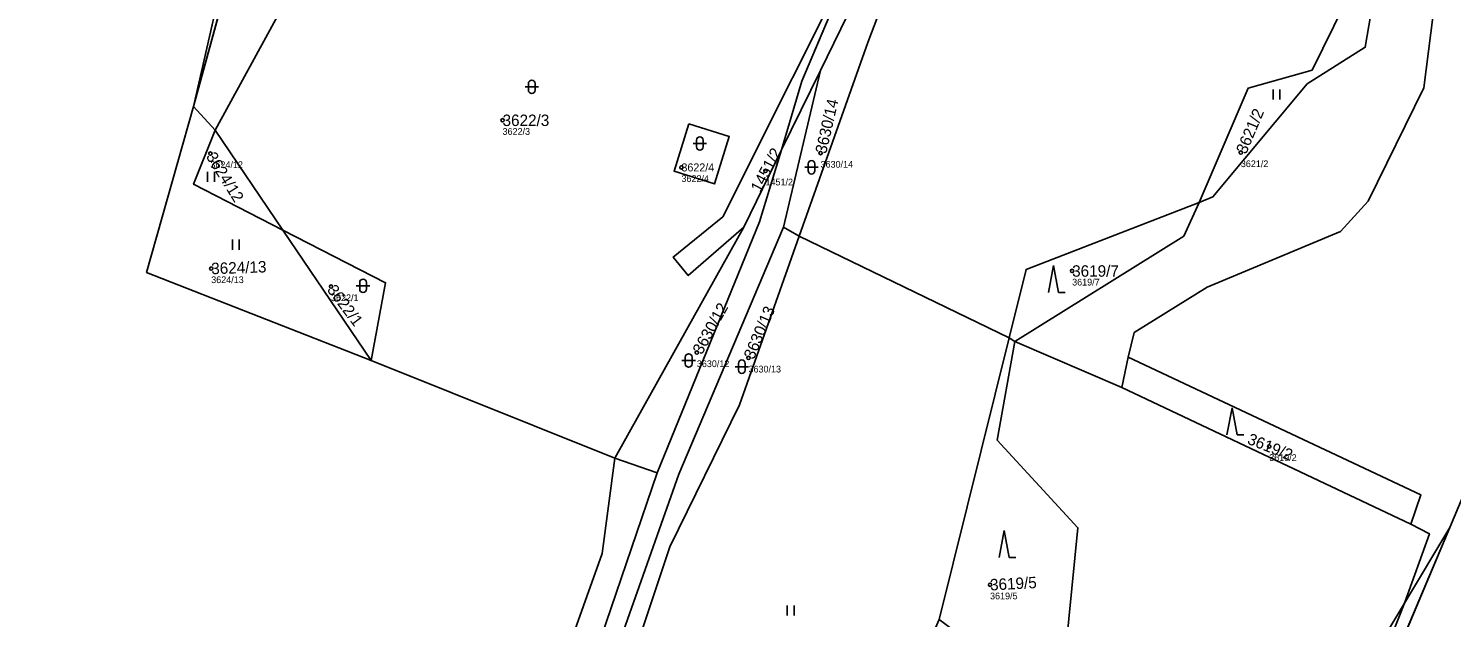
# Model space of a CAD drawing. Extents: x -761174 to -757114, y -1063806 to -1059397.
# Drawn here: x -759496 to -759284.3, y -1061359.9 to -1061272.3 of the extents above; entities that cross this region are included whole.
import ezdxf

# ---------------------------------------------------------------- set-up
doc = ezdxf.new("R2010")
doc.units = 0
for name, color, linetype in [('Definiční body', 7, 'Continuous'), ('Hranice parcel', 7, 'Continuous'), ('Parcelní čísla', 7, 'Continuous'), ('Polygon parcely', 7, 'Continuous'), ('Značky kultur', 7, 'Continuous')]:
    doc.layers.add(name, color=color, linetype=linetype)

msp = doc.modelspace()

# ---------------------------------------------------------------- linework, layer by layer
at = {"layer": 'Definiční body'}
for centre in [(-759425.48, -1061285.97), (-759468.93, -1061290.91), (-759378.18, -1061290.85), (-759315.67, -1061290.77), (-759398.87, -1061292.98), (-759386.37, -1061293.49), (-759468.81, -1061308.01), (-759340.76, -1061308.37), (-759450.99, -1061310.69), (-759396.58, -1061320.5), (-759388.9, -1061321.3), (-759311.45, -1061334.45), (-759352.97, -1061355.02)]:
    msp.add_circle(centre, 0.25, dxfattribs=at)
at = {"layer": 'Hranice parcel'}
for p, q in [((-759471.46, -1061283.91), (-759457.56, -1061233.42)), ((-759372.04, -1061259.06), (-759380.97, -1061280.15)), ((-759458.37, -1061269.38), (-759468.22, -1061287.44)), ((-759383.98, -1061290.38), (-759378.21, -1061278.55)), ((-759380.97, -1061280.15), (-759383.98, -1061290.38)), ((-759383.69, -1061301.84), (-759378.21, -1061278.55)), ((-759471.46, -1061283.91), (-759468.22, -1061287.44)), ((-759468.22, -1061287.44), (-759471.43, -1061295.47)), ((-759468.22, -1061287.44), (-759458.15, -1061302.29)), ((-759389.6, -1061301.88), (-759383.98, -1061290.38)), ((-759471.43, -1061295.47), (-759458.15, -1061302.29)), ((-759458.15, -1061302.29), (-759445.01, -1061321.67)), ((-759442.88, -1061310.13), (-759458.15, -1061302.29)), ((-759408.78, -1061336.2), (-759389.6, -1061301.88)), ((-759381.34, -1061303.21), (-759383.69, -1061301.84)), ((-759350.15, -1061318.33), (-759381.34, -1061303.21)), ((-759445.01, -1061321.67), (-759442.88, -1061310.13)), ((-759350.15, -1061318.33), (-759360.56, -1061360.19)), ((-759349.26, -1061318.83), (-759350.15, -1061318.33)), ((-759333.39, -1061325.69), (-759349.26, -1061318.83)), ((-759445.01, -1061321.67), (-759408.78, -1061336.2)), ((-759332.43, -1061321.19), (-759333.39, -1061325.69)), ((-759333.39, -1061325.69), (-759290.38, -1061346.01)), ((-759402.48, -1061338.37), (-759408.78, -1061336.2)), ((-759284.58, -1061346.5), (-759302.56, -1061389.09)), ((-759291.34, -1061357.74), (-759284.58, -1061346.5)), ((-759296.8, -1061371.55), (-759291.34, -1061357.74))]:
    msp.add_line(p, q, dxfattribs=at)
for points in [[(-759209.75, -1061116.85), (-759217.17, -1061124.05), (-759226.81, -1061147.48), (-759241.79, -1061162.4), (-759279.16, -1061218.73), (-759275.45, -1061228.05), (-759275.52, -1061239.74), (-759284.57, -1061250.74), (-759288.46, -1061281.15), (-759296.73, -1061297.98), (-759300.87, -1061302.51), (-759320.67, -1061310.79), (-759331.54, -1061317.52), (-759332.43, -1061321.19)], [(-759284.58, -1061346.5), (-759257.04, -1061280.8), (-759212.51, -1061174.59), (-759211.65, -1061172.53)], [(-759342.7, -1061200.89), (-759356.46, -1061235.77), (-759371.15, -1061274.4), (-759381.34, -1061303.21)], [(-759378.21, -1061278.55), (-759369.18, -1061260.04), (-759358.31, -1061234.13), (-759351.97, -1061218.58), (-759342.7, -1061200.89)], [(-759457.56, -1061233.42), (-759459.86, -1061233.15), (-759471.46, -1061283.91)], [(-759293.86, -1061255.73), (-759297.17, -1061275.11), (-759305.8, -1061280.57), (-759319.82, -1061297.37), (-759321.87, -1061298.17)], [(-759293.86, -1061255.73), (-759305.08, -1061278.53), (-759314.59, -1061281.18), (-759321.87, -1061298.17)], [(-759372.04, -1061259.06), (-759392.72, -1061300.31), (-759400.09, -1061306.31), (-759397.86, -1061309.05), (-759389.6, -1061301.88)], [(-759445.01, -1061321.67), (-759478.42, -1061308.62), (-759471.46, -1061283.91)], [(-759397.75, -1061286.49), (-759391.75, -1061288.37), (-759393.96, -1061295.43), (-759399.96, -1061293.55), (-759397.75, -1061286.49)], [(-759383.98, -1061290.38), (-759387.24, -1061301.04), (-759402.48, -1061338.37)], [(-759321.87, -1061298.17), (-759347.62, -1061308.14), (-759350.15, -1061318.33)], [(-759349.26, -1061318.83), (-759324.17, -1061303.18), (-759321.87, -1061298.17)], [(-759445.84, -1061432.25), (-759435.75, -1061406.03), (-759421.72, -1061390.48), (-759411.58, -1061373.51), (-759399.25, -1061338.58), (-759383.69, -1061301.84)], [(-759381.34, -1061303.21), (-759390.22, -1061328.29), (-759400.62, -1061349.39), (-759407, -1061368.56), (-759413.55, -1061378.4), (-759418, -1061387.25), (-759428.05, -1061400.36)], [(-759342.6, -1061373.6), (-759339.91, -1061346.53), (-759351.9, -1061333.5), (-759349.26, -1061318.83)], [(-759290.38, -1061346.01), (-759288.92, -1061341.64), (-759332.43, -1061321.19)], [(-759462.62, -1061464.56), (-759458.04, -1061439.01), (-759442.6, -1061401.2), (-759428.68, -1061384.91), (-759420.37, -1061374.84), (-759416.23, -1061365.91), (-759410.65, -1061350.35), (-759408.78, -1061336.2)], [(-759402.48, -1061338.37), (-759413.95, -1061371.98), (-759424.47, -1061389.05), (-759438.69, -1061404.88), (-759449.68, -1061432.57), (-759455.38, -1061462.29)], [(-759290.38, -1061346.01), (-759287.62, -1061347.44), (-759291.34, -1061357.74)], [(-759291.34, -1061357.74), (-759296.8, -1061366.82), (-759307.84, -1061386.94)]]:
    msp.add_lwpolyline(points, dxfattribs=at)
at = {"layer": 'Polygon parcely'}
for points in [[(-759284.57, -1061250.74), (-759288.46, -1061281.15), (-759296.73, -1061297.98), (-759300.87, -1061302.51), (-759320.67, -1061310.79), (-759331.54, -1061317.52), (-759332.43, -1061321.19), (-759288.92, -1061341.64), (-759290.38, -1061346.01), (-759287.62, -1061347.44), (-759291.34, -1061357.74), (-759284.58, -1061346.5), (-759257.04, -1061280.8), (-759212.51, -1061174.59)], [(-759576.24, -1061532.61), (-759561.27, -1061500.7), (-759554.52, -1061493.78), (-759539.53, -1061489.2), (-759535.82, -1061488.07), (-759462.62, -1061464.56), (-759458.04, -1061439.01), (-759442.6, -1061401.2), (-759428.68, -1061384.91), (-759420.37, -1061374.84), (-759416.23, -1061365.91), (-759410.65, -1061350.35), (-759408.78, -1061336.2), (-759445.01, -1061321.67), (-759478.42, -1061308.62), (-759471.46, -1061283.91), (-759459.86, -1061233.15)], [(-759356.46, -1061235.77), (-759371.15, -1061274.4), (-759381.34, -1061303.21), (-759350.15, -1061318.33), (-759347.62, -1061308.14), (-759321.87, -1061298.17), (-759314.59, -1061281.18), (-759305.08, -1061278.53), (-759293.86, -1061255.73)], [(-759293.86, -1061255.73), (-759297.17, -1061275.11), (-759305.8, -1061280.57), (-759319.82, -1061297.37), (-759321.87, -1061298.17), (-759324.17, -1061303.18), (-759349.26, -1061318.83), (-759333.39, -1061325.69), (-759332.43, -1061321.19), (-759331.54, -1061317.52), (-759320.67, -1061310.79), (-759300.87, -1061302.51), (-759296.73, -1061297.98), (-759288.46, -1061281.15), (-759284.57, -1061250.74)], [(-759372.04, -1061259.06), (-759380.97, -1061280.15), (-759383.98, -1061290.38), (-759378.21, -1061278.55), (-759369.18, -1061260.04)], [(-759466.66, -1061524.59), (-759460.39, -1061499.61), (-759454.66, -1061472.83), (-759446.79, -1061434.71), (-759445.84, -1061432.25), (-759435.75, -1061406.03), (-759421.72, -1061390.48), (-759411.58, -1061373.51), (-759399.25, -1061338.58), (-759383.69, -1061301.84), (-759378.21, -1061278.55), (-759383.98, -1061290.38), (-759387.24, -1061301.04), (-759402.48, -1061338.37), (-759413.95, -1061371.98), (-759424.47, -1061389.05), (-759438.69, -1061404.88), (-759449.68, -1061432.57), (-759455.38, -1061462.29), (-759460.4, -1061489.1), (-759474.6, -1061543.31)], [(-759257.04, -1061280.8), (-759284.58, -1061346.5), (-759302.56, -1061389.09), (-759332.01, -1061474.68), (-759332.08, -1061478.88), (-759327.42, -1061487.31), (-759323.63, -1061488.97), (-759313.62, -1061493.19), (-759312.42, -1061493.69), (-759311.06, -1061494.01), (-759296.02, -1061490.93), (-759284.09, -1061481.58)]]:
    msp.add_lwpolyline(points, dxfattribs=at)
for points in [[(-759342.7, -1061200.89), (-759351.97, -1061218.58), (-759358.31, -1061234.13), (-759369.18, -1061260.04), (-759378.21, -1061278.55), (-759383.69, -1061301.84), (-759381.34, -1061303.21), (-759371.15, -1061274.4), (-759356.46, -1061235.77)], [(-759471.46, -1061283.91), (-759457.56, -1061233.42), (-759459.86, -1061233.15)], [(-759468.22, -1061287.44), (-759458.37, -1061269.38), (-759455.5, -1061264.13), (-759445.71, -1061260.8), (-759433.15, -1061240.44), (-759457.56, -1061233.42), (-759471.46, -1061283.91)], [(-759458.37, -1061269.38), (-759468.22, -1061287.44), (-759458.15, -1061302.29), (-759442.88, -1061310.13), (-759445.01, -1061321.67), (-759408.78, -1061336.2), (-759389.6, -1061301.88), (-759397.86, -1061309.05), (-759400.09, -1061306.31), (-759392.72, -1061300.31), (-759372.04, -1061259.06), (-759428.1, -1061241.98), (-759428.16, -1061242.23), (-759432.67, -1061262.85)], [(-759293.86, -1061255.73), (-759305.08, -1061278.53), (-759314.59, -1061281.18), (-759321.87, -1061298.17), (-759319.82, -1061297.37), (-759305.8, -1061280.57), (-759297.17, -1061275.11)], [(-759389.6, -1061301.88), (-759383.98, -1061290.38), (-759380.97, -1061280.15), (-759372.04, -1061259.06), (-759392.72, -1061300.31), (-759400.09, -1061306.31), (-759397.86, -1061309.05)], [(-759445.01, -1061321.67), (-759458.15, -1061302.29), (-759471.43, -1061295.47), (-759468.22, -1061287.44), (-759471.46, -1061283.91), (-759478.42, -1061308.62)], [(-759397.75, -1061286.49), (-759391.75, -1061288.37), (-759393.96, -1061295.43), (-759399.96, -1061293.55)], [(-759397.75, -1061286.49), (-759399.96, -1061293.55), (-759393.96, -1061295.43), (-759391.75, -1061288.37)], [(-759458.15, -1061302.29), (-759468.22, -1061287.44), (-759471.43, -1061295.47)], [(-759383.98, -1061290.38), (-759389.6, -1061301.88), (-759408.78, -1061336.2), (-759402.48, -1061338.37), (-759387.24, -1061301.04)], [(-759321.87, -1061298.17), (-759347.62, -1061308.14), (-759350.15, -1061318.33), (-759349.26, -1061318.83), (-759324.17, -1061303.18)], [(-759442.88, -1061310.13), (-759458.15, -1061302.29), (-759445.01, -1061321.67)], [(-759428.05, -1061400.36), (-759418, -1061387.25), (-759413.55, -1061378.4), (-759407, -1061368.56), (-759400.62, -1061349.39), (-759390.22, -1061328.29), (-759381.34, -1061303.21), (-759383.69, -1061301.84), (-759399.25, -1061338.58), (-759411.58, -1061373.51), (-759421.72, -1061390.48), (-759435.75, -1061406.03), (-759445.84, -1061432.25), (-759438.47, -1061429.37), (-759433.19, -1061412.65)], [(-759392.1, -1061395.7), (-759375.29, -1061393.77), (-759360.56, -1061360.19), (-759350.15, -1061318.33), (-759381.34, -1061303.21), (-759390.22, -1061328.29), (-759400.62, -1061349.39), (-759407, -1061368.56), (-759413.55, -1061378.4), (-759418, -1061387.25), (-759428.05, -1061400.36), (-759409.27, -1061410.84)], [(-759349.26, -1061318.83), (-759350.15, -1061318.33), (-759360.56, -1061360.19), (-759342.6, -1061373.6), (-759339.91, -1061346.53), (-759351.9, -1061333.5)], [(-759349.26, -1061318.83), (-759351.9, -1061333.5), (-759339.91, -1061346.53), (-759342.6, -1061373.6), (-759332.78, -1061377.97), (-759337.33, -1061389.01), (-759347.11, -1061425.51), (-759357.7, -1061460.81), (-759345.68, -1061474.19), (-759329.37, -1061442.7), (-759318.15, -1061413.64), (-759307.84, -1061386.94), (-759296.8, -1061366.82), (-759291.34, -1061357.74), (-759287.62, -1061347.44), (-759290.38, -1061346.01), (-759333.39, -1061325.69)], [(-759290.38, -1061346.01), (-759288.92, -1061341.64), (-759332.43, -1061321.19), (-759333.39, -1061325.69)], [(-759408.78, -1061336.2), (-759410.65, -1061350.35), (-759416.23, -1061365.91), (-759420.37, -1061374.84), (-759428.68, -1061384.91), (-759442.6, -1061401.2), (-759458.04, -1061439.01), (-759462.62, -1061464.56), (-759455.38, -1061462.29), (-759449.68, -1061432.57), (-759438.69, -1061404.88), (-759424.47, -1061389.05), (-759413.95, -1061371.98), (-759402.48, -1061338.37)], [(-759284.58, -1061346.5), (-759291.34, -1061357.74), (-759296.8, -1061371.55), (-759302.56, -1061389.09)], [(-759296.8, -1061366.82), (-759307.84, -1061386.94), (-759296.8, -1061371.55), (-759291.34, -1061357.74)]]:
    msp.add_lwpolyline(points, close=True, dxfattribs=at)
at = {"layer": 'Značky kultur'}
for p, q in [((-759422.14, -1061281), (-759420.14, -1061281)), ((-759421.64, -1061280.5), (-759421.64, -1061281.5)), ((-759420.64, -1061281.5), (-759420.64, -1061280.5)), ((-759310.87, -1061282.9), (-759310.87, -1061281.4)), ((-759309.87, -1061282.9), (-759309.87, -1061281.4)), ((-759397.13, -1061289.42), (-759395.13, -1061289.42)), ((-759396.63, -1061288.92), (-759396.63, -1061289.92)), ((-759395.63, -1061289.92), (-759395.63, -1061288.92)), ((-759380.53, -1061292.96), (-759378.53, -1061292.96)), ((-759380.03, -1061292.46), (-759380.03, -1061293.46)), ((-759379.03, -1061293.46), (-759379.03, -1061292.46)), ((-759469.34, -1061295.13), (-759469.34, -1061293.63)), ((-759468.34, -1061295.13), (-759468.34, -1061293.63)), ((-759465.64, -1061305.21), (-759465.64, -1061303.71)), ((-759464.64, -1061305.21), (-759464.64, -1061303.71)), ((-759343.55, -1061307.57), (-759344.3, -1061311.57)), ((-759342.8, -1061311.57), (-759343.55, -1061307.57)), ((-759447.23, -1061310.58), (-759445.23, -1061310.58)), ((-759446.73, -1061310.08), (-759446.73, -1061311.08)), ((-759445.73, -1061311.08), (-759445.73, -1061310.08)), ((-759342.8, -1061311.57), (-759341.8, -1061311.57)), ((-759398.8, -1061321.68), (-759396.8, -1061321.68)), ((-759398.3, -1061321.18), (-759398.3, -1061322.18)), ((-759397.3, -1061322.18), (-759397.3, -1061321.18)), ((-759390.88, -1061322.6), (-759388.88, -1061322.6)), ((-759390.38, -1061322.1), (-759390.38, -1061323.1)), ((-759389.38, -1061323.1), (-759389.38, -1061322.1)), ((-759316.98, -1061328.72), (-759317.73, -1061332.72)), ((-759316.23, -1061332.72), (-759316.98, -1061328.72)), ((-759316.23, -1061332.72), (-759315.23, -1061332.72)), ((-759350.88, -1061346.94), (-759351.63, -1061350.94)), ((-759350.13, -1061350.94), (-759350.88, -1061346.94)), ((-759350.13, -1061350.94), (-759349.13, -1061350.94)), ((-759383.13, -1061359.58), (-759383.13, -1061358.08)), ((-759382.13, -1061359.58), (-759382.13, -1061358.08))]:
    msp.add_line(p, q, dxfattribs=at)
for centre, start, end in [((-759421.14, -1061280.5), 0, 180), ((-759421.14, -1061281.5), 180, 359.9879), ((-759396.13, -1061288.92), 0, 180), ((-759396.13, -1061289.92), 180, 359.9879), ((-759379.53, -1061292.46), 0, 180), ((-759379.53, -1061293.46), 180, 359.9879), ((-759446.23, -1061310.08), 0, 180), ((-759446.23, -1061311.08), 180, 359.9879), ((-759397.8, -1061321.18), 0, 180), ((-759397.8, -1061322.18), 180, 359.9879), ((-759389.88, -1061322.1), 0, 180), ((-759389.88, -1061323.1), 180, 359.9879)]:
    msp.add_arc(centre, 0.5, start, end, dxfattribs=at)

# ---------------------------------------------------------------- texts
at = {"layer": 'Definiční body'}
for s, p in [('3622/3', (-759425.48, -1061288.13)), ('3624/12', (-759468.93, -1061293.07)), ('3630/14', (-759378.18, -1061293.01)), ('3621/2', (-759315.67, -1061292.93)), ('3622/4', (-759398.87, -1061295.14)), ('1451/2', (-759386.37, -1061295.65)), ('3624/13', (-759468.81, -1061310.17)), ('3619/7', (-759340.76, -1061310.53)), ('3622/1', (-759450.99, -1061312.85)), ('3630/12', (-759396.58, -1061322.66)), ('3630/13', (-759388.9, -1061323.46)), ('3619/2', (-759311.45, -1061336.61)), ('3619/5', (-759352.97, -1061357.18))]:
    msp.add_text(s, height=1, dxfattribs=at).set_placement(p)
at = {"layer": 'Parcelní čísla'}
for s, rotation, p in [('3630/14', 77, (-759377.35, -1061291.04)), ('3621/2', 67, (-759314.89, -1061291.1)), ('3624/12', 302, (-759469.65, -1061291.36)), ('1451/2', 62, (-759387.17, -1061296.81)), ('3624/13', 2, (-759468.78, -1061308.86)), ('3622/1', 307, (-759451.67, -1061311.2)), ('3630/12', 61, (-759395.84, -1061320.91)), ('3630/13', 67, (-759388.12, -1061321.63)), ('3619/2', 338, (-759314.83, -1061334)), ('3619/5', 3, (-759352.93, -1061355.87))]:
    msp.add_text(s, height=1.7, rotation=rotation, dxfattribs=at).set_placement(p)
for s, height, p in [('3622/3', 1.7, (-759425.48, -1061286.82)), ('3622/4', 1.19, (-759398.87, -1061293.57)), ('3619/7', 1.7, (-759340.76, -1061309.22))]:
    msp.add_text(s, height=height, dxfattribs=at).set_placement(p)

doc.saveas('drawing.dxf')
